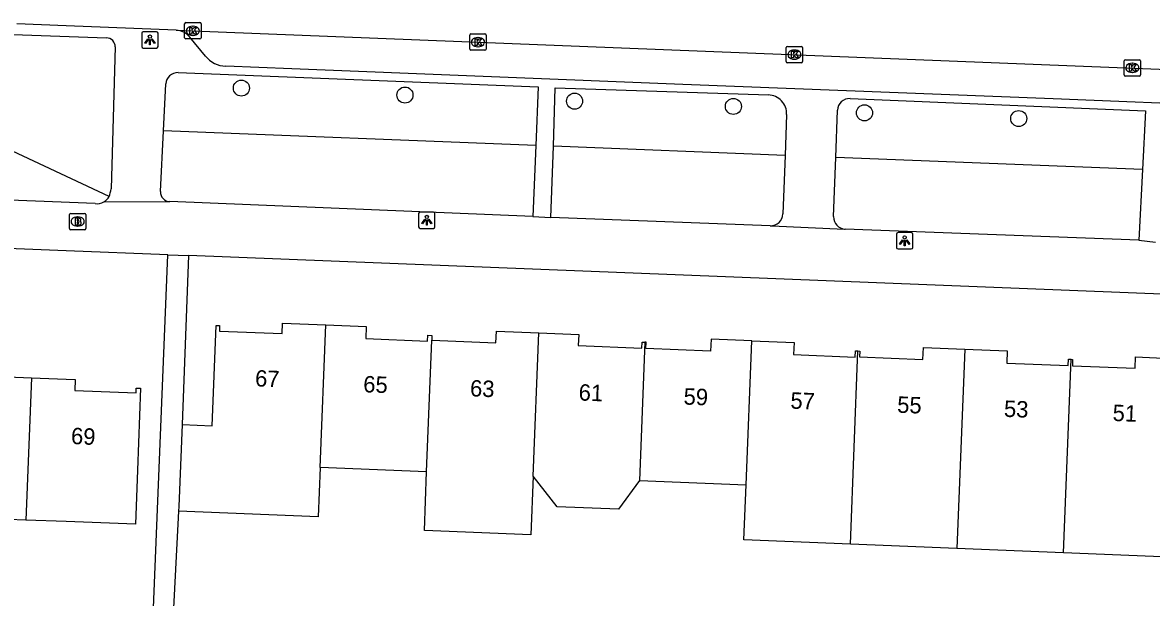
# Model space of a CAD drawing. Extents: x 161355 to 162026, y 386504 to 387459.
# Drawn here: x 161497.3 to 161566.2, y 386615.9 to 386651 of the extents above; entities that cross this region are included whole.
import ezdxf

# ---------------------------------------------------------------- set-up
doc = ezdxf.new("R2010")
doc.units = 0
for name, color, linetype in [('IMGEO_Boom', 7, 'Continuous'), ('IMGEO_Brandkraan', 7, 'Continuous'), ('IMGEO_Groenvoorziening', 7, 'Continuous'), ('IMGEO_Kolk', 7, 'Continuous'), ('IMGEO_Lichtpunt', 7, 'Continuous'), ('IMGEO_Pand', 7, 'Continuous'), ('IMGEO_Pand_nummerreeks', 7, 'Continuous'), ('IMGEO_Rijbaan_lokaal_open', 7, 'Continuous'), ('IMGEO_Voetpad_open', 7, 'Continuous')]:
    doc.layers.add(name, color=color, linetype=linetype)

msp = doc.modelspace()

# ---------------------------------------------------------------- linework, layer by layer
at = {"layer": 'IMGEO_Boom'}
for centre in [(161510.695, 386646.962), (161520.674, 386646.539), (161531.021, 386646.167), (161540.707, 386645.847), (161548.705, 386645.453), (161558.113, 386645.107)]:
    msp.add_circle(centre, 0.489, dxfattribs=at)
at = {"layer": 'IMGEO_Brandkraan'}
for p, q in [((161500.209, 386638.398), (161500.209, 386639.25)), ((161500.284, 386639.324), (161501.136, 386639.324)), ((161501.21, 386639.25), (161501.21, 386638.398)), ((161500.72, 386638.544), (161500.695, 386638.544)), ((161500.697, 386639.104), (161500.722, 386639.104)), ((161501.136, 386638.324), (161500.284, 386638.324))]:
    msp.add_line(p, q, dxfattribs=at)
for points in [[(161500.209, 386638.398), (161500.209, 386639.25)], [(161500.284, 386639.324), (161501.136, 386639.324)], [(161501.21, 386639.25), (161501.21, 386638.398)], [(161500.557, 386639.024), (161500.557, 386638.624), (161500.77, 386638.624)], [(161500.788, 386639.024), (161500.557, 386639.024)], [(161500.736, 386638.943), (161500.682, 386638.943), (161500.682, 386638.867)], [(161500.682, 386638.867), (161500.735, 386638.867)], [(161500.744, 386638.791), (161500.682, 386638.791), (161500.682, 386638.71)], [(161500.682, 386638.71), (161500.744, 386638.71)], [(161501.136, 386638.324), (161500.284, 386638.324)]]:
    msp.add_lwpolyline(points, dxfattribs=at)
for centre, radius, start, end in [((161500.286, 386639.248), 0.0765, 91.55205, 178.44795), ((161500.286, 386639.248), 0.0765, 91.55205, 178.44795), ((161501.134, 386639.248), 0.0765, 1.55205, 88.44795), ((161501.134, 386639.248), 0.0765, 1.55205, 88.44795), ((161500.737, 386638.905), 0.0379, 267.82845, 90.93552), ((161500.745, 386638.75), 0.0404, 269.87594, 90.50774), ((161500.776, 386638.875), 0.251, 268.66757, 293.53466), ((161500.792, 386638.879), 0.145, 59.4692, 91.53667), ((161500.817, 386638.926), 0.0922, 285.51372, 58.15012), ((161500.822, 386638.734), 0.105, 301.31148, 78.98903), ((161500.286, 386638.4), 0.0765, 181.55205, 268.44795), ((161500.286, 386638.4), 0.0765, 181.55205, 268.44795), ((161501.134, 386638.4), 0.0765, 271.55205, 358.44795), ((161501.134, 386638.4), 0.0765, 271.55205, 358.44795)]:
    msp.add_arc(centre, radius, start, end, dxfattribs=at)
for centre, major_axis, ratio, start_param, end_param in [((161500.696, 386638.824), (-0.387, 0.002), 0.722429, 4.712389, 7.853982), ((161500.721, 386638.824), (-0.39, 0.002), 0.717154, 1.570796, 4.712389)]:
    msp.add_ellipse(centre, major_axis=major_axis, ratio=ratio, start_param=start_param, end_param=end_param, dxfattribs=at)
at = {"layer": 'IMGEO_Groenvoorziening'}
for points in [[(161502.623, 386640.344), (161480.277, 386650.823)], [(161528.654, 386643.459), (161505.944, 386644.36)], [(161543.864, 386642.855), (161529.726, 386643.416)], [(161565.66, 386641.991), (161546.95, 386642.733)]]:
    msp.add_lwpolyline(points, dxfattribs=at)
at = {"layer": 'IMGEO_Kolk'}
for p, q in [((161507.235, 386650.032), (161507.235, 386650.884)), ((161507.31, 386650.958), (161508.162, 386650.958)), ((161508.236, 386650.884), (161508.236, 386650.032)), ((161507.723, 386650.738), (161507.748, 386650.738)), ((161524.702, 386650.267), (161525.554, 386650.267)), ((161508.162, 386649.958), (161507.31, 386649.958)), ((161507.746, 386650.178), (161507.721, 386650.178)), ((161524.627, 386649.341), (161524.627, 386650.193)), ((161525.115, 386650.047), (161525.14, 386650.047)), ((161525.628, 386650.193), (161525.628, 386649.341)), ((161544.004, 386649.506), (161544.856, 386649.506)), ((161525.554, 386649.267), (161524.702, 386649.267)), ((161525.138, 386649.487), (161525.113, 386649.487)), ((161543.929, 386648.58), (161543.929, 386649.432)), ((161544.417, 386649.286), (161544.442, 386649.286)), ((161544.93, 386649.432), (161544.93, 386648.58)), ((161544.856, 386648.506), (161544.004, 386648.506)), ((161544.44, 386648.726), (161544.415, 386648.726)), ((161564.545, 386647.77), (161564.545, 386648.622)), ((161564.62, 386648.696), (161565.472, 386648.696)), ((161565.033, 386648.476), (161565.058, 386648.476)), ((161565.546, 386648.622), (161565.546, 386647.77)), ((161565.472, 386647.696), (161564.62, 386647.696)), ((161565.056, 386647.916), (161565.031, 386647.916))]:
    msp.add_line(p, q, dxfattribs=at)
for points in [[(161507.235, 386650.032), (161507.235, 386650.884)], [(161507.31, 386650.958), (161508.162, 386650.958)], [(161508.236, 386650.884), (161508.236, 386650.032)], [(161507.556, 386650.658), (161507.679, 386650.658), (161507.679, 386650.507), (161507.809, 386650.658), (161507.973, 386650.658), (161507.827, 386650.507), (161507.98, 386650.258), (161507.828, 386650.258), (161507.743, 386650.422), (161507.679, 386650.355), (161507.679, 386650.258), (161507.556, 386650.258), (161507.556, 386650.658)], [(161524.702, 386650.267), (161525.554, 386650.267)], [(161508.162, 386649.958), (161507.31, 386649.958)], [(161524.627, 386649.341), (161524.627, 386650.193)], [(161524.948, 386649.967), (161525.071, 386649.967), (161525.071, 386649.816), (161525.201, 386649.967), (161525.365, 386649.967), (161525.219, 386649.816), (161525.372, 386649.567), (161525.22, 386649.567), (161525.135, 386649.731), (161525.071, 386649.664), (161525.071, 386649.567), (161524.948, 386649.567), (161524.948, 386649.967)], [(161525.628, 386650.193), (161525.628, 386649.341)], [(161544.004, 386649.506), (161544.856, 386649.506)], [(161525.554, 386649.267), (161524.702, 386649.267)], [(161543.929, 386648.58), (161543.929, 386649.432)], [(161544.25, 386649.206), (161544.373, 386649.206), (161544.373, 386649.055), (161544.503, 386649.206), (161544.667, 386649.206), (161544.521, 386649.055), (161544.674, 386648.806), (161544.522, 386648.806), (161544.437, 386648.97), (161544.373, 386648.903), (161544.373, 386648.806), (161544.25, 386648.806), (161544.25, 386649.206)], [(161544.93, 386649.432), (161544.93, 386648.58)], [(161544.856, 386648.506), (161544.004, 386648.506)], [(161564.545, 386647.77), (161564.545, 386648.622)], [(161564.62, 386648.696), (161565.472, 386648.696)], [(161564.866, 386648.396), (161564.989, 386648.396), (161564.989, 386648.245), (161565.119, 386648.396), (161565.283, 386648.396), (161565.137, 386648.245), (161565.29, 386647.996), (161565.138, 386647.996), (161565.053, 386648.16), (161564.989, 386648.093), (161564.989, 386647.996), (161564.866, 386647.996), (161564.866, 386648.396)], [(161565.546, 386648.622), (161565.546, 386647.77)], [(161565.472, 386647.696), (161564.62, 386647.696)]]:
    msp.add_lwpolyline(points, dxfattribs=at)
for centre, start, end in [((161507.312, 386650.882), 91.55205, 178.44795), ((161507.312, 386650.882), 91.55205, 178.44795), ((161508.16, 386650.882), 1.55205, 88.44795), ((161508.16, 386650.882), 1.55205, 88.44795), ((161524.704, 386650.191), 91.55205, 178.44795), ((161524.704, 386650.191), 91.55205, 178.44795), ((161525.552, 386650.191), 1.55205, 88.44795), ((161525.552, 386650.191), 1.55205, 88.44795), ((161507.312, 386650.034), 181.55205, 268.44795), ((161507.312, 386650.034), 181.55205, 268.44795), ((161508.16, 386650.034), 271.55205, 358.44795), ((161508.16, 386650.034), 271.55205, 358.44795), ((161544.006, 386649.43), 91.55205, 178.44795), ((161544.006, 386649.43), 91.55205, 178.44795), ((161544.854, 386649.43), 1.55205, 88.44795), ((161544.854, 386649.43), 1.55205, 88.44795), ((161524.704, 386649.343), 181.55205, 268.44795), ((161524.704, 386649.343), 181.55205, 268.44795), ((161525.552, 386649.343), 271.55205, 358.44795), ((161525.552, 386649.343), 271.55205, 358.44795), ((161544.006, 386648.582), 181.55205, 268.44795), ((161544.006, 386648.582), 181.55205, 268.44795), ((161544.854, 386648.582), 271.55205, 358.44795), ((161544.854, 386648.582), 271.55205, 358.44795), ((161564.622, 386648.62), 91.55205, 178.44795), ((161564.622, 386648.62), 91.55205, 178.44795), ((161565.47, 386648.62), 1.55205, 88.44795), ((161565.47, 386648.62), 1.55205, 88.44795), ((161564.622, 386647.772), 181.55205, 268.44795), ((161564.622, 386647.772), 181.55205, 268.44795), ((161565.47, 386647.772), 271.55205, 358.44795), ((161565.47, 386647.772), 271.55205, 358.44795)]:
    msp.add_arc(centre, 0.0765, start, end, dxfattribs=at)
for centre, major_axis, ratio, start_param, end_param in [((161507.722, 386650.458), (-0.387, 0.002), 0.722429, 4.712389, 7.853982), ((161507.747, 386650.458), (-0.39, 0.002), 0.717154, 1.570796, 4.712389), ((161525.114, 386649.767), (-0.387, 0.002), 0.722429, 4.712389, 7.853982), ((161525.139, 386649.767), (-0.39, 0.002), 0.717154, 1.570796, 4.712389), ((161544.416, 386649.006), (-0.387, 0.002), 0.722429, 4.712389, 7.853982), ((161544.441, 386649.006), (-0.39, 0.002), 0.717154, 1.570796, 4.712389), ((161565.032, 386648.196), (-0.387, 0.002), 0.722429, 4.712389, 7.853982), ((161565.057, 386648.196), (-0.39, 0.002), 0.717154, 1.570796, 4.712389)]:
    msp.add_ellipse(centre, major_axis=major_axis, ratio=ratio, start_param=start_param, end_param=end_param, dxfattribs=at)
at = {"layer": 'IMGEO_Lichtpunt'}
for p, q in [((161504.617, 386650.307), (161504.617, 386649.5)), ((161504.617, 386650.307), (161504.617, 386649.5)), ((161505.519, 386650.402), (161504.711, 386650.402)), ((161505.519, 386650.402), (161504.711, 386650.402)), ((161505.613, 386649.5), (161505.613, 386650.307)), ((161505.613, 386649.5), (161505.613, 386650.307)), ((161504.711, 386649.406), (161505.519, 386649.406)), ((161504.711, 386649.406), (161505.519, 386649.406)), ((161521.509, 386639.307), (161521.509, 386638.5)), ((161521.509, 386639.307), (161521.509, 386638.5)), ((161522.411, 386639.402), (161521.603, 386639.402)), ((161522.411, 386639.402), (161521.603, 386639.402)), ((161522.505, 386638.5), (161522.505, 386639.307)), ((161522.505, 386638.5), (161522.505, 386639.307)), ((161521.603, 386638.406), (161522.411, 386638.406)), ((161521.603, 386638.406), (161522.411, 386638.406)), ((161550.657, 386638.054), (161550.657, 386637.247)), ((161550.657, 386638.054), (161550.657, 386637.247)), ((161551.559, 386638.149), (161550.751, 386638.149)), ((161551.559, 386638.149), (161550.751, 386638.149)), ((161551.653, 386637.247), (161551.653, 386638.054)), ((161551.653, 386637.247), (161551.653, 386638.054)), ((161550.751, 386637.153), (161551.559, 386637.153)), ((161550.751, 386637.153), (161551.559, 386637.153))]:
    msp.add_line(p, q, dxfattribs=at)
for points in [[(161504.991, 386649.971), (161505.03, 386649.943), (161504.842, 386649.681), (161504.804, 386649.708), (161504.991, 386649.971)], [(161505.093, 386649.923), (161505.14, 386649.923), (161505.14, 386649.601), (161505.093, 386649.601), (161505.093, 386649.923)], [(161505.203, 386649.943), (161505.241, 386649.97), (161505.428, 386649.708), (161505.389, 386649.68), (161505.203, 386649.943)], [(161521.883, 386638.971), (161521.922, 386638.943), (161521.734, 386638.681), (161521.696, 386638.708), (161521.883, 386638.971)], [(161521.985, 386638.923), (161522.032, 386638.923), (161522.032, 386638.601), (161521.985, 386638.601), (161521.985, 386638.923)], [(161522.095, 386638.943), (161522.133, 386638.97), (161522.32, 386638.708), (161522.281, 386638.68), (161522.095, 386638.943)], [(161551.031, 386637.718), (161551.07, 386637.69), (161550.882, 386637.428), (161550.844, 386637.455), (161551.031, 386637.718)], [(161551.133, 386637.67), (161551.18, 386637.67), (161551.18, 386637.348), (161551.133, 386637.348), (161551.133, 386637.67)], [(161551.243, 386637.69), (161551.281, 386637.717), (161551.468, 386637.455), (161551.429, 386637.427), (161551.243, 386637.69)]]:
    msp.add_lwpolyline(points, dxfattribs=at)
for centre in [(161505.116, 386650.105), (161522.008, 386639.105), (161551.156, 386637.852)]:
    msp.add_circle(centre, 0.0994, dxfattribs=at)
for centre, start, end in [((161504.711, 386650.307), 90, 180), ((161504.711, 386650.307), 90, 180), ((161505.519, 386650.307), 0, 90), ((161505.519, 386650.307), 0, 90), ((161504.711, 386649.5), 180, 270), ((161504.711, 386649.5), 180, 270), ((161505.519, 386649.5), 270, 0), ((161505.519, 386649.5), 270, 360), ((161521.603, 386639.307), 90, 180), ((161521.603, 386639.307), 90, 180), ((161522.411, 386639.307), 0, 90), ((161522.411, 386639.307), 0, 90), ((161521.603, 386638.5), 180, 270), ((161521.603, 386638.5), 180, 270), ((161522.411, 386638.5), 270, 0), ((161522.411, 386638.5), 270, 360), ((161550.751, 386638.054), 90, 180), ((161550.751, 386638.054), 90, 180), ((161551.559, 386638.054), 0, 90), ((161551.559, 386638.054), 0, 90), ((161550.751, 386637.247), 180, 270), ((161550.751, 386637.247), 180, 270), ((161551.559, 386637.247), 270, 0), ((161551.559, 386637.247), 270, 360)]:
    msp.add_arc(centre, 0.0946, start, end, dxfattribs=at)
at = {"layer": 'IMGEO_Pand'}
for points in [[(161507.078, 386626.447), (161508.906, 386626.373), (161509.153, 386632.488), (161509.367, 386632.479), (161509.353, 386632.143), (161513.175, 386631.988), (161513.201, 386632.624), (161515.838, 386632.517)], [(161515.5, 386623.829), (161515.838, 386632.517)], [(161515.838, 386632.517), (161518.313, 386632.416), (161518.284, 386631.686), (161522.047, 386631.533), (161522.062, 386631.89), (161522.32, 386631.879), (161522.308, 386631.587)], [(161522.308, 386631.587), (161526.226, 386631.428), (161526.255, 386632.147), (161528.833, 386632.042)], [(161528.493, 386623.302), (161528.833, 386632.042)], [(161528.833, 386632.042), (161531.272, 386631.943), (161531.244, 386631.261), (161535.131, 386631.103), (161535.146, 386631.471), (161535.316, 386631.465)], [(161541.827, 386631.559), (161539.345, 386631.66), (161539.315, 386630.926), (161535.376, 386631.086), (161535.389, 386631.462), (161535.316, 386631.465)], [(161521.996, 386623.566), (161522.308, 386631.587)], [(161535.316, 386631.465), (161534.988, 386623.039)], [(161541.485, 386622.775), (161541.827, 386631.559)], [(161541.827, 386631.559), (161544.406, 386631.454), (161544.376, 386630.707), (161548.139, 386630.554), (161548.155, 386630.935), (161548.309, 386630.929)], [(161547.851, 386619.149), (161548.309, 386630.929)], [(161548.309, 386630.929), (161548.423, 386630.924), (161548.409, 386630.565), (161552.274, 386630.409), (161552.304, 386631.143), (161554.82, 386631.041)], [(161554.82, 386631.041), (161554.346, 386618.886)], [(161554.82, 386631.041), (161557.411, 386630.936), (161557.381, 386630.194), (161561.137, 386630.041), (161561.153, 386630.43), (161561.303, 386630.424)], [(161560.842, 386618.622), (161561.303, 386630.424)], [(161561.303, 386630.424), (161561.404, 386630.42), (161561.388, 386630.027), (161565.215, 386629.872), (161565.243, 386630.565), (161567.809, 386630.461)], [(161491.381, 386629.152), (161491.56, 386629.145), (161491.55, 386628.868), (161495.415, 386628.727), (161495.439, 386629.386), (161497.891, 386629.297)], [(161497.891, 386629.297), (161500, 386629.221), (161500.565, 386629.2), (161500.54, 386628.522), (161504.268, 386628.386), (161504.278, 386628.663), (161504.542, 386628.654), (161504.36, 386623.658), (161504.241, 386620.377), (161500, 386620.531), (161497.545, 386620.62)], [(161497.891, 386629.297), (161497.545, 386620.62)], [(161507.078, 386626.447), (161506.877, 386621.452), (161506.865, 386621.162)], [(161515.5, 386623.829), (161515.383, 386620.818), (161506.865, 386621.162)], [(161521.996, 386623.566), (161515.5, 386623.829)], [(161528.493, 386623.302), (161528.353, 386619.723), (161521.857, 386619.986), (161521.996, 386623.566)], [(161534.988, 386623.039), (161533.699, 386621.286), (161529.952, 386621.416), (161528.493, 386623.302)], [(161534.988, 386623.039), (161541.485, 386622.775)], [(161547.851, 386619.149), (161541.355, 386619.413), (161541.485, 386622.775)], [(161497.545, 386620.62), (161491.051, 386620.855)], [(161554.346, 386618.886), (161547.851, 386619.149)], [(161560.842, 386618.622), (161554.346, 386618.886)], [(161567.338, 386618.359), (161560.842, 386618.622)]]:
    msp.add_lwpolyline(points, dxfattribs=at)
at = {"layer": 'IMGEO_Rijbaan_lokaal_open'}
for points in [[(161506.719, 386650.499), (161500, 386650.77), (161496.99, 386650.876)], [(161506.719, 386650.499), (161571.304, 386647.926)]]:
    msp.add_lwpolyline(points, dxfattribs=at)
at = {"layer": 'IMGEO_Voetpad_open'}
for points in [[(161480.277, 386650.823), (161502.474, 386650.027)], [(161508.5, 386648.912), (161507.552, 386650.066)], [(161502.996, 386649.472), (161502.745, 386640.827)], [(161571.22, 386645.868), (161560.215, 386646.304), (161537.615, 386647.19), (161513.764, 386648.133), (161509.745, 386648.294)], [(161506.84, 386647.908), (161528.797, 386647.037), (161528.654, 386643.459)], [(161505.944, 386644.36), (161506.082, 386647.214)], [(161529.726, 386643.416), (161529.845, 386646.983), (161542.844, 386646.547)], [(161547.824, 386646.324), (161565.844, 386645.57), (161565.66, 386641.991)], [(161546.95, 386642.733), (161547.052, 386645.611)], [(161543.957, 386645.352), (161543.864, 386642.855)], [(161505.764, 386640.648), (161505.944, 386644.36)], [(161528.654, 386643.459), (161528.482, 386639.131)], [(161529.581, 386639.069), (161529.726, 386643.416)], [(161543.864, 386642.855), (161543.731, 386639.288)], [(161546.821, 386639.125), (161546.95, 386642.733)], [(161565.66, 386641.991), (161565.44, 386637.695)], [(161501.767, 386639.923), (161479.909, 386640.787)], [(161502.304, 386640.019), (161506.323, 386640.037)], [(161528.482, 386639.131), (161506.323, 386640.037)], [(161528.482, 386639.131), (161529.581, 386639.069)], [(161542.959, 386638.571), (161529.581, 386639.069)], [(161542.959, 386638.571), (161543.058, 386638.554), (161547.495, 386638.362), (161547.529, 386638.363)], [(161506.2, 386636.797), (161500, 386637.043), (161473.095, 386638.11)], [(161565.44, 386637.695), (161547.529, 386638.363)], [(161565.44, 386637.695), (161566.449, 386637.572)], [(161505.196, 386611.762), (161506.2, 386636.797)], [(161506.2, 386636.797), (161507.48, 386636.746)], [(161507.48, 386636.746), (161507.078, 386626.447)], [(161582.696, 386633.762), (161507.48, 386636.746)], [(161506.865, 386621.162), (161506.38, 386611.714)]]:
    msp.add_lwpolyline(points, dxfattribs=at)
for centre, radius, start, end in [((161506.628, 386649.306), 1.196, 39.43485, 85.63361), ((161502.458, 386649.489), 0.538, 358.1659, 88.32403), ((161509.818, 386650.005), 1.713, 219.65821, 267.54351), ((161506.811, 386647.179), 0.73, 87.70905, 177.24335), ((161542.807, 386645.396), 1.151, 357.79618, 88.13426), ((161547.793, 386645.583), 0.741, 87.59891, 177.85069), ((161500.61, 386641.109), 2.153, 339.18212, 352.46645), ((161506.346, 386640.619), 0.583, 177.17259, 267.7378), ((161501.9, 386640.731), 0.819, 260.67256, 299.59894), ((161501.893, 386640.741), 0.831, 299.62384, 331.44376), ((161542.985, 386639.317), 0.747, 267.99983, 357.76936), ((161547.559, 386639.1), 0.738, 178.08953, 267.70288)]:
    msp.add_arc(centre, radius, start, end, dxfattribs=at)

# ---------------------------------------------------------------- texts
at = {"layer": 'IMGEO_Pand_nummerreeks'}
for s, rotation, p in [('67', 357.67952, (161511.518, 386628.773)), ('65', 357.80557, (161518.116, 386628.416)), ('63', 357.80572, (161524.63, 386628.166)), ('61', 357.80572, (161531.257, 386627.913)), ('59', 357.80557, (161537.658, 386627.667)), ('57', 357.80572, (161544.173, 386627.418)), ('55', 357.80572, (161550.687, 386627.168)), ('53', 357.80572, (161557.201, 386626.918)), ('51', 357.80572, (161563.828, 386626.665)), ('69', 357.80977, (161500.291, 386625.256))]:
    msp.add_text(s, height=1, rotation=rotation, dxfattribs=at).set_placement(p)

doc.saveas('drawing.dxf')
